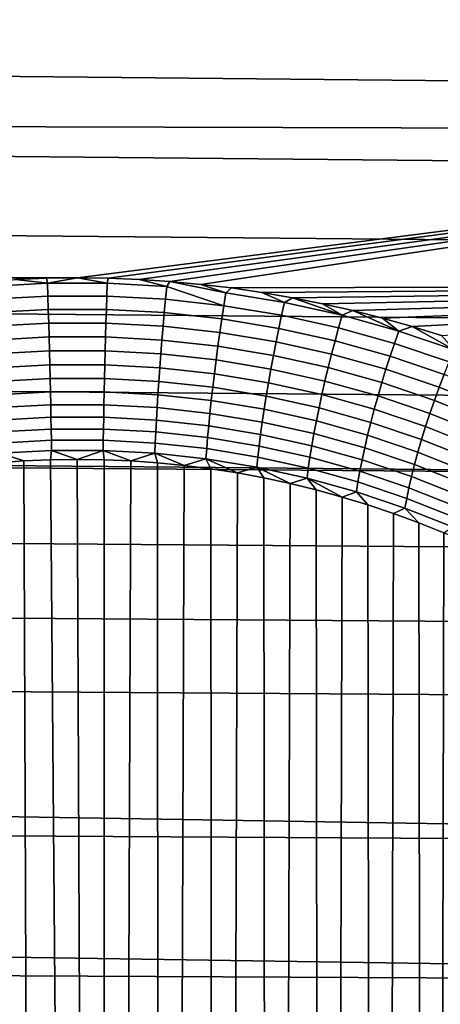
# Model space of a CAD drawing. Header units: metres. Extents: x -29 to 117, y -464 to 29.
# Tile 344 of 362: x 103.46 to 106.26, y -17.28 to -10.74. Entities that reach past the tile are written whole.
import ezdxf

# ---------------------------------------------------------------- set-up
doc = ezdxf.new("R2010")
doc.units = ezdxf.units.M
doc.layers.add('solid_24_501_056_XXX', color=7, linetype='CONTINUOUS')

msp = doc.modelspace()

# ---------------------------------------------------------------- linework, layer by layer
at = {"layer": 'solid_24_501_056_XXX'}
for points in [[(111.516243, -11.473203, 77.820412), (111.626335, -10.419543, 78.263245), (61.16312, -10.265095, 78.323982), (61.08823, -11.331775, 77.882782)], [(69.855392, -10.237377, 25.67272), (114.849747, -10.694057, 25.854811), (114.926888, -11.228903, 26.07992), (69.743683, -10.783626, 25.891609)], [(69.743683, -10.783626, 25.891609), (114.926888, -11.228903, 26.07992), (115.001358, -11.758097, 26.315548), (69.630592, -11.325466, 26.121948)], [(61.08823, -11.331775, 77.882782), (61.023121, -12.378829, 77.398727), (103.845078, -12.455297, 77.36132), (111.516243, -11.473203, 77.820412)], [(69.630592, -11.325466, 26.121948), (115.001358, -11.758097, 26.315548), (115.073029, -12.281408, 26.561523), (69.516281, -11.862632, 26.363642)], [(111.516243, -11.473203, 77.820412), (103.845078, -12.455297, 77.36132), (104.050819, -12.457987, 77.359993)], [(111.516243, -11.473203, 77.820412), (104.050819, -12.457987, 77.359993), (104.256088, -12.466058, 77.356033)], [(111.516243, -11.473203, 77.820412), (104.256088, -12.466058, 77.356033), (104.461052, -12.479529, 77.349403)], [(111.516243, -11.473203, 77.820412), (104.461052, -12.479529, 77.349403), (104.665863, -12.49839, 77.340111)], [(111.516243, -11.473203, 77.820412), (104.665863, -12.49839, 77.340111), (104.870041, -12.522589, 77.328163), (111.419548, -12.504433, 77.337128)], [(69.516281, -11.862632, 26.363642), (115.073029, -12.281408, 26.561523), (115.142174, -12.798667, 26.817698), (69.400894, -12.394861, 26.616589)], [(61.023121, -12.378829, 77.398727), (60.967892, -13.404648, 76.87265), (103.434067, -12.46606, 77.356033), (103.639336, -12.457988, 77.359993)], [(61.023121, -12.378829, 77.398727), (103.639336, -12.457988, 77.359993), (103.845078, -12.455297, 77.36132)], [(69.400894, -12.394861, 26.616589), (115.142174, -12.798667, 26.817698), (115.208542, -13.309707, 27.083918), (69.284378, -12.921924, 26.880697)], [(103.250679, -12.511892, 77.334267), (103.646683, -12.490341, 77.344879), (103.434067, -12.46606, 77.356033)], [(103.258781, -12.597655, 77.300682), (103.649384, -12.576361, 77.311081), (103.646683, -12.490341, 77.344879), (103.250679, -12.511892, 77.334267)], [(103.646683, -12.490341, 77.344879), (103.639336, -12.457988, 77.359993), (103.434067, -12.46606, 77.356033)], [(103.646683, -12.490341, 77.344879), (103.845078, -12.455297, 77.36132), (103.639336, -12.457988, 77.359993)], [(103.646683, -12.490341, 77.344879), (104.043503, -12.490341, 77.344879), (103.845078, -12.455297, 77.36132)], [(103.649384, -12.576361, 77.311081), (104.040794, -12.576361, 77.311081), (104.043503, -12.490341, 77.344879), (103.646683, -12.490341, 77.344879)], [(104.043503, -12.490341, 77.344879), (104.050819, -12.457987, 77.359993), (103.845078, -12.455297, 77.36132)], [(104.040794, -12.576361, 77.311081), (104.431404, -12.597655, 77.300682), (104.439499, -12.511892, 77.334267), (104.043503, -12.490341, 77.344879)], [(104.043503, -12.490341, 77.344879), (104.439499, -12.511892, 77.334267), (104.256088, -12.466058, 77.356033), (104.050819, -12.457987, 77.359993)], [(104.439499, -12.511892, 77.334267), (104.461052, -12.479529, 77.349403), (104.256088, -12.466058, 77.356033)], [(104.819611, -12.640203, 77.27993), (104.833069, -12.554953, 77.313103), (104.461052, -12.479529, 77.349403), (104.439499, -12.511892, 77.334267)], [(104.833069, -12.554953, 77.313103), (104.665863, -12.49839, 77.340111), (104.461052, -12.479529, 77.349403)], [(104.833069, -12.554953, 77.313103), (104.870041, -12.522589, 77.328163), (104.665863, -12.49839, 77.340111)], [(104.431404, -12.597655, 77.300682), (104.819611, -12.640203, 77.27993), (104.439499, -12.511892, 77.334267)], [(104.819611, -12.640203, 77.27993), (105.203896, -12.70367, 77.248863), (105.222633, -12.619183, 77.281418), (104.833069, -12.554953, 77.313103)], [(104.833069, -12.554953, 77.313103), (105.222633, -12.619183, 77.281418), (105.073105, -12.552074, 77.313568), (104.870041, -12.522589, 77.328163)], [(111.419548, -12.504433, 77.337128), (104.870041, -12.522589, 77.328163), (105.073105, -12.552074, 77.313568)], [(111.419548, -12.504433, 77.337128), (105.073105, -12.552074, 77.313568), (105.275215, -12.586876, 77.29628)], [(105.222633, -12.619183, 77.281418), (105.275215, -12.586876, 77.29628), (105.073105, -12.552074, 77.313568)], [(111.419548, -12.504433, 77.337128), (105.275215, -12.586876, 77.29628), (105.476547, -12.62699, 77.276283)], [(111.419548, -12.504433, 77.337128), (105.476547, -12.62699, 77.276283), (105.67659, -12.672312, 77.253593)], [(111.419548, -12.504433, 77.337128), (105.67659, -12.672312, 77.253593), (105.874832, -12.722733, 77.228233)], [(111.419548, -12.504433, 77.337128), (105.874832, -12.722733, 77.228233), (106.071465, -12.778313, 77.200127)], [(111.419548, -12.504433, 77.337128), (106.071465, -12.778313, 77.200127), (106.266647, -12.839047, 77.169243)], [(103.266785, -12.686172, 77.275185), (103.652061, -12.665136, 77.28537), (103.649384, -12.576361, 77.311081), (103.258781, -12.597655, 77.300682)], [(103.652061, -12.665136, 77.28537), (104.038124, -12.665136, 77.28537), (104.040794, -12.576361, 77.311081), (103.649384, -12.576361, 77.311081)], [(104.038124, -12.665136, 77.28537), (104.423401, -12.686172, 77.275185), (104.431404, -12.597655, 77.300682), (104.040794, -12.576361, 77.311081)], [(104.423401, -12.686172, 77.275185), (104.806328, -12.7282, 77.254845), (104.819611, -12.640203, 77.27993), (104.431404, -12.597655, 77.300682)], [(105.203896, -12.70367, 77.248863), (105.582764, -12.787501, 77.207497), (105.606705, -12.704022, 77.239235), (105.222633, -12.619183, 77.281418)], [(105.222633, -12.619183, 77.281418), (105.606705, -12.704022, 77.239235), (105.275215, -12.586876, 77.29628)], [(105.606705, -12.704022, 77.239235), (105.476547, -12.62699, 77.276283), (105.275215, -12.586876, 77.29628)], [(105.606705, -12.704022, 77.239235), (105.67659, -12.672312, 77.253593), (105.476547, -12.62699, 77.276283)], [(103.27462, -12.776683, 77.257996), (103.654678, -12.755909, 77.267975), (103.652061, -12.665136, 77.28537), (103.266785, -12.686172, 77.275185)], [(103.654678, -12.755909, 77.267975), (104.035507, -12.755909, 77.267975), (104.038124, -12.665136, 77.28537), (103.652061, -12.665136, 77.28537)], [(104.035507, -12.755909, 77.267975), (104.415565, -12.776683, 77.257996), (104.423401, -12.686172, 77.275185), (104.038124, -12.665136, 77.28537)], [(104.415565, -12.776683, 77.257996), (104.79332, -12.818192, 77.238075), (104.806328, -12.7282, 77.254845), (104.423401, -12.686172, 77.275185)], [(104.806328, -12.7282, 77.254845), (105.185387, -12.790895, 77.224403), (105.203896, -12.70367, 77.248863), (104.819611, -12.640203, 77.27993)], [(105.606705, -12.704022, 77.239235), (105.983795, -12.808884, 77.186623), (105.67659, -12.672312, 77.253593)], [(105.983795, -12.808884, 77.186623), (105.874832, -12.722733, 77.228233), (105.67659, -12.672312, 77.253593)], [(103.282219, -12.868418, 77.249268), (103.657219, -12.847902, 77.259041), (103.654678, -12.755909, 77.267975), (103.27462, -12.776683, 77.257996)], [(103.657219, -12.847902, 77.259041), (104.032967, -12.847902, 77.259041), (104.035507, -12.755909, 77.267975), (103.654678, -12.755909, 77.267975)], [(104.032967, -12.847902, 77.259041), (104.407959, -12.868418, 77.249268), (104.415565, -12.776683, 77.257996), (104.035507, -12.755909, 77.267975)], [(104.79332, -12.818192, 77.238075), (105.167282, -12.880116, 77.208244), (105.185387, -12.790895, 77.224403), (104.806328, -12.7282, 77.254845)], [(105.185387, -12.790895, 77.224403), (105.559143, -12.873712, 77.183853), (105.582764, -12.787501, 77.207497), (105.203896, -12.70367, 77.248863)], [(105.582764, -12.787501, 77.207497), (105.954773, -12.89112, 77.155899), (105.983795, -12.808884, 77.186623), (105.606705, -12.704022, 77.239235)], [(105.983795, -12.808884, 77.186623), (106.071465, -12.778313, 77.200127), (105.874832, -12.722733, 77.228233)], [(104.407959, -12.868418, 77.249268), (104.780701, -12.90941, 77.229752), (104.79332, -12.818192, 77.238075), (104.415565, -12.776683, 77.257996)], [(104.780701, -12.90941, 77.229752), (105.149727, -12.970567, 77.200531), (105.167282, -12.880116, 77.208244), (104.79332, -12.818192, 77.238075)], [(105.167282, -12.880116, 77.208244), (105.536041, -12.961915, 77.16851), (105.559143, -12.873712, 77.183853), (105.185387, -12.790895, 77.224403)], [(105.559143, -12.873712, 77.183853), (105.926155, -12.97608, 77.133278), (105.954773, -12.89112, 77.155899), (105.582764, -12.787501, 77.207497)], [(105.954773, -12.89112, 77.155899), (106.318504, -13.013904, 77.094177), (106.352478, -12.933137, 77.123703), (105.983795, -12.808884, 77.186623)], [(105.983795, -12.808884, 77.186623), (106.352478, -12.933137, 77.123703), (106.071465, -12.778313, 77.200127)], [(106.352478, -12.933137, 77.123703), (106.266647, -12.839047, 77.169243), (106.071465, -12.778313, 77.200127)], [(103.289528, -12.96059, 77.249069), (103.65966, -12.940331, 77.258644), (103.657219, -12.847902, 77.259041), (103.282219, -12.868418, 77.249268)], [(103.65966, -12.940331, 77.258644), (104.030525, -12.940331, 77.258644), (104.032967, -12.847902, 77.259041), (103.657219, -12.847902, 77.259041)], [(104.030525, -12.940331, 77.258644), (104.400658, -12.96059, 77.249069), (104.407959, -12.868418, 77.249268), (104.032967, -12.847902, 77.259041)], [(104.400658, -12.96059, 77.249069), (104.768578, -13.001074, 77.229958), (104.780701, -12.90941, 77.229752), (104.407959, -12.868418, 77.249268)], [(105.149727, -12.970567, 77.200531), (105.513657, -13.051359, 77.161598), (105.536041, -12.961915, 77.16851), (105.167282, -12.880116, 77.208244)], [(105.536041, -12.961915, 77.16851), (105.898186, -13.063036, 77.118935), (105.926155, -12.97608, 77.133278), (105.559143, -12.873712, 77.183853)], [(105.926155, -12.97608, 77.133278), (106.285034, -13.097387, 77.072746), (106.318504, -13.013904, 77.094177), (105.954773, -12.89112, 77.155899)], [(69.284378, -12.921924, 26.880697), (115.208542, -13.309707, 27.083918), (115.271881, -13.814365, 27.360033), (69.179832, -13.38585, 27.124725)], [(103.296471, -13.052413, 77.257408), (103.66198, -13.032402, 77.266792), (103.65966, -12.940331, 77.258644), (103.289528, -12.96059, 77.249069)], [(103.66198, -13.032402, 77.266792), (104.028206, -13.032402, 77.266792), (104.030525, -12.940331, 77.258644), (103.65966, -12.940331, 77.258644)], [(104.028206, -13.032402, 77.266792), (104.393707, -13.052413, 77.257408), (104.400658, -12.96059, 77.249069), (104.030525, -12.940331, 77.258644)], [(104.393707, -13.052413, 77.257408), (104.757057, -13.0924, 77.238678), (104.768578, -13.001074, 77.229958), (104.400658, -12.96059, 77.249069)], [(104.768578, -13.001074, 77.229958), (105.132874, -13.061475, 77.201324), (105.149727, -12.970567, 77.200531), (104.780701, -12.90941, 77.229752)], [(104.757057, -13.0924, 77.238678), (105.116875, -13.152064, 77.210617), (105.132874, -13.061475, 77.201324), (104.768578, -13.001074, 77.229958)], [(105.132874, -13.061475, 77.201324), (105.492188, -13.141279, 77.16317), (105.513657, -13.051359, 77.161598), (105.149727, -12.970567, 77.200531)], [(105.513657, -13.051359, 77.161598), (105.871109, -13.151245, 77.112999), (105.898186, -13.063036, 77.118935), (105.536041, -12.961915, 77.16851)], [(105.898186, -13.063036, 77.118935), (106.25235, -13.182875, 77.059593), (106.285034, -13.097387, 77.072746), (105.926155, -12.97608, 77.133278)], [(103.302994, -13.1431, 77.274216), (103.664162, -13.123331, 77.283409), (103.66198, -13.032402, 77.266792), (103.296471, -13.052413, 77.257408)], [(103.664162, -13.123331, 77.283409), (104.026024, -13.123331, 77.283409), (104.028206, -13.032402, 77.266792), (103.66198, -13.032402, 77.266792)], [(104.026024, -13.123331, 77.283409), (104.387184, -13.143101, 77.274216), (104.393707, -13.052413, 77.257408), (104.028206, -13.032402, 77.266792)], [(104.387184, -13.143101, 77.274216), (104.746246, -13.182607, 77.255852), (104.757057, -13.0924, 77.238678), (104.393707, -13.052413, 77.257408)], [(105.116875, -13.152064, 77.210617), (105.471809, -13.230906, 77.17321), (105.492188, -13.141279, 77.16317), (105.132874, -13.061475, 77.201324)], [(105.492188, -13.141279, 77.16317), (105.845154, -13.239953, 77.115532), (105.871109, -13.151245, 77.112999), (105.513657, -13.051359, 77.161598)], [(105.871109, -13.151245, 77.112999), (106.220741, -13.269634, 77.054817), (106.25235, -13.182875, 77.059593), (105.898186, -13.063036, 77.118935)], [(103.309044, -13.231877, 77.299332), (103.666183, -13.212339, 77.308357), (103.664162, -13.123331, 77.283409), (103.302994, -13.1431, 77.274216)], [(103.666183, -13.212339, 77.308357), (104.024002, -13.212339, 77.308357), (104.026024, -13.123331, 77.283409), (103.664162, -13.123331, 77.283409)], [(104.024002, -13.212339, 77.308357), (104.381134, -13.231877, 77.299332), (104.387184, -13.143101, 77.274216), (104.026024, -13.123331, 77.283409)], [(104.381134, -13.231877, 77.299332), (104.736221, -13.270925, 77.281319), (104.746246, -13.182607, 77.255852), (104.387184, -13.143101, 77.274216)], [(104.746246, -13.182607, 77.255852), (105.101852, -13.24156, 77.228333), (105.116875, -13.152064, 77.210617), (104.757057, -13.0924, 77.238678)], [(105.101852, -13.24156, 77.228333), (105.452698, -13.319471, 77.191643), (105.471809, -13.230906, 77.17321), (105.116875, -13.152064, 77.210617)], [(105.471809, -13.230906, 77.17321), (105.820541, -13.328403, 77.126495), (105.845154, -13.239953, 77.115532), (105.492188, -13.141279, 77.16317)], [(105.845154, -13.239953, 77.115532), (106.190475, -13.356925, 77.058479), (106.220741, -13.269634, 77.054817), (105.871109, -13.151245, 77.112999)], [(106.25235, -13.182875, 77.059593), (106.597343, -13.32061, 76.990547), (106.63456, -13.236797, 77.00235), (106.285034, -13.097387, 77.072746)], [(103.314568, -13.317986, 77.332558), (103.66803, -13.298667, 77.341415), (103.666183, -13.212339, 77.308357), (103.309044, -13.231877, 77.299332)], [(103.66803, -13.298667, 77.341415), (104.022156, -13.298667, 77.341415), (104.024002, -13.212339, 77.308357), (103.666183, -13.212339, 77.308357)], [(104.022156, -13.298667, 77.341415), (104.37561, -13.317986, 77.332558), (104.381134, -13.231877, 77.299332), (104.024002, -13.212339, 77.308357)], [(104.736221, -13.270925, 77.281319), (105.087936, -13.329197, 77.254318), (105.101852, -13.24156, 77.228333), (104.746246, -13.182607, 77.255852)], [(106.220741, -13.269634, 77.054817), (106.561378, -13.405721, 76.987106), (106.597343, -13.32061, 76.990547), (106.25235, -13.182875, 77.059593)], [(104.37561, -13.317986, 77.332558), (104.727074, -13.356597, 77.314873), (104.736221, -13.270925, 77.281319), (104.381134, -13.231877, 77.299332)], [(104.727074, -13.356597, 77.314873), (105.075256, -13.414226, 77.288353), (105.087936, -13.329197, 77.254318), (104.736221, -13.270925, 77.281319)], [(105.087936, -13.329197, 77.254318), (105.435013, -13.406221, 77.218307), (105.452698, -13.319471, 77.191643), (105.101852, -13.24156, 77.228333)], [(105.452698, -13.319471, 77.191643), (105.797493, -13.415836, 77.145813), (105.820541, -13.328403, 77.126495), (105.471809, -13.230906, 77.17321)], [(105.820541, -13.328403, 77.126495), (106.161804, -13.443999, 77.070526), (106.190475, -13.356925, 77.058479), (105.845154, -13.239953, 77.115532)], [(106.190475, -13.356925, 77.058479), (106.526978, -13.491403, 76.992043), (106.561378, -13.405721, 76.987106), (106.220741, -13.269634, 77.054817)], [(103.319519, -13.400689, 77.373611), (103.669685, -13.381576, 77.382309), (103.66803, -13.298667, 77.341415), (103.314568, -13.317986, 77.332558)], [(103.669685, -13.381576, 77.382309), (104.0205, -13.381576, 77.382309), (104.022156, -13.298667, 77.341415), (103.66803, -13.298667, 77.341415)], [(104.0205, -13.381576, 77.382309), (104.370667, -13.400689, 77.373611), (104.37561, -13.317986, 77.332558), (104.022156, -13.298667, 77.341415)], [(104.370667, -13.400689, 77.373611), (104.718887, -13.438891, 77.356224), (104.727074, -13.356597, 77.314873), (104.37561, -13.317986, 77.332558)], [(105.075256, -13.414226, 77.288353), (105.418915, -13.490412, 77.252975), (105.435013, -13.406221, 77.218307), (105.087936, -13.329197, 77.254318)], [(105.435013, -13.406221, 77.218307), (105.776192, -13.501508, 77.173302), (105.797493, -13.415836, 77.145813), (105.452698, -13.319471, 77.191643)], [(105.797493, -13.415836, 77.145813), (106.134979, -13.530114, 77.090874), (106.161804, -13.443999, 77.070526), (105.820541, -13.328403, 77.126495)], [(69.166687, -13.443591, 27.155872), (69.179832, -13.38585, 27.124725), (115.271881, -13.814365, 27.360033)], [(103.323853, -13.47928, 77.422127), (103.671135, -13.460356, 77.430687), (103.669685, -13.381576, 77.382309), (103.319519, -13.400689, 77.373611)], [(103.671135, -13.460356, 77.430687), (104.019051, -13.460356, 77.430687), (104.0205, -13.381576, 77.382309), (103.669685, -13.381576, 77.382309)], [(104.019051, -13.460356, 77.430687), (104.366333, -13.47928, 77.422127), (104.370667, -13.400689, 77.373611), (104.0205, -13.381576, 77.382309)], [(104.366333, -13.47928, 77.422127), (104.711723, -13.517106, 77.405014), (104.718887, -13.438891, 77.356224), (104.370667, -13.400689, 77.373611)], [(104.718887, -13.438891, 77.356224), (105.063919, -13.495919, 77.330139), (105.075256, -13.414226, 77.288353), (104.727074, -13.356597, 77.314873)], [(105.063919, -13.495919, 77.330139), (105.404541, -13.571325, 77.295341), (105.418915, -13.490412, 77.252975), (105.075256, -13.414226, 77.288353)], [(105.418915, -13.490412, 77.252975), (105.756821, -13.584683, 77.20874), (105.776192, -13.501508, 77.173302), (105.435013, -13.406221, 77.218307)], [(105.776192, -13.501508, 77.173302), (106.110222, -13.614532, 77.119331), (106.134979, -13.530114, 77.090874), (105.797493, -13.415836, 77.145813)], [(106.161804, -13.443999, 77.070526), (106.494438, -13.576923, 77.005325), (106.526978, -13.491403, 76.992043), (106.190475, -13.356925, 77.058479)], [(69.166687, -13.443591, 27.155872), (115.271881, -13.814365, 27.360033), (115.332092, -14.312449, 27.645866), (69.047974, -13.9596, 27.441992)], [(103.32753, -13.553086, 77.477699), (103.672363, -13.534334, 77.486137), (103.671135, -13.460356, 77.430687), (103.323853, -13.47928, 77.422127)], [(103.672363, -13.534334, 77.486137), (104.017815, -13.534334, 77.486137), (104.019051, -13.460356, 77.430687), (103.671135, -13.460356, 77.430687)], [(104.017815, -13.534334, 77.486137), (104.362656, -13.553086, 77.477699), (104.366333, -13.47928, 77.422127), (104.019051, -13.460356, 77.430687)], [(104.362656, -13.553086, 77.477699), (104.70565, -13.59057, 77.460823), (104.711723, -13.517106, 77.405014), (104.366333, -13.47928, 77.422127)], [(104.711723, -13.517106, 77.405014), (105.054008, -13.573579, 77.379333), (105.063919, -13.495919, 77.330139), (104.718887, -13.438891, 77.356224)], [(106.134979, -13.530114, 77.090874), (106.464035, -13.661551, 77.02684), (106.494438, -13.576923, 77.005325), (106.161804, -13.443999, 77.070526)], [(103.330521, -13.621477, 77.539848), (103.67337, -13.602879, 77.54818), (103.672363, -13.534334, 77.486137), (103.32753, -13.553086, 77.477699)], [(103.67337, -13.602879, 77.54818), (104.016815, -13.602879, 77.54818), (104.017815, -13.534334, 77.486137), (103.672363, -13.534334, 77.486137)], [(104.016815, -13.602879, 77.54818), (104.359657, -13.621477, 77.539848), (104.362656, -13.553086, 77.477699), (104.017815, -13.534334, 77.486137)], [(104.70565, -13.59057, 77.460823), (105.045631, -13.646542, 77.435501), (105.054008, -13.573579, 77.379333), (104.711723, -13.517106, 77.405014)], [(105.054008, -13.573579, 77.379333), (105.392006, -13.648268, 77.345062), (105.404541, -13.571325, 77.295341), (105.063919, -13.495919, 77.330139)], [(105.404541, -13.571325, 77.295341), (105.739555, -13.664654, 77.251823), (105.756821, -13.584683, 77.20874), (105.418915, -13.490412, 77.252975)], [(105.756821, -13.584683, 77.20874), (106.087761, -13.696532, 77.15567), (106.110222, -13.614532, 77.119331), (105.776192, -13.501508, 77.173302)], [(106.110222, -13.614532, 77.119331), (106.436028, -13.744562, 77.056396), (106.464035, -13.661551, 77.02684), (106.134979, -13.530114, 77.090874)], [(103.67337, -13.602879, 77.54818), (103.330521, -13.621477, 77.539848), (103.489105, -13.672137, 77.611717), (103.667076, -13.664611, 77.615082)], [(103.67337, -13.602879, 77.54818), (103.667076, -13.664611, 77.615082), (103.84507, -13.662103, 77.616203)], [(103.67337, -13.602879, 77.54818), (103.84507, -13.662103, 77.616203), (104.016815, -13.602879, 77.54818)], [(104.016815, -13.602879, 77.54818), (103.84507, -13.662103, 77.616203), (104.023064, -13.66461, 77.615082)], [(104.016815, -13.602879, 77.54818), (104.023064, -13.66461, 77.615082), (104.201035, -13.672135, 77.611717)], [(104.016815, -13.602879, 77.54818), (104.201035, -13.672135, 77.611717), (104.359657, -13.621477, 77.539848)], [(104.359657, -13.621477, 77.539848), (104.700722, -13.658657, 77.523186), (104.70565, -13.59057, 77.460823), (104.362656, -13.553086, 77.477699)], [(104.700722, -13.658657, 77.523186), (105.038834, -13.714183, 77.498169), (105.045631, -13.646542, 77.435501), (104.70565, -13.59057, 77.460823)], [(105.045631, -13.646542, 77.435501), (105.381424, -13.720583, 77.401695), (105.392006, -13.648268, 77.345062), (105.054008, -13.573579, 77.379333)], [(105.392006, -13.648268, 77.345062), (105.724533, -13.740733, 77.30217), (105.739555, -13.664654, 77.251823), (105.404541, -13.571325, 77.295341)], [(105.739555, -13.664654, 77.251823), (106.067772, -13.775414, 77.19957), (106.087761, -13.696532, 77.15567), (105.756821, -13.584683, 77.20874)], [(106.087761, -13.696532, 77.15567), (106.410652, -13.825248, 77.09375), (106.436028, -13.744562, 77.056396), (106.110222, -13.614532, 77.119331)], [(103.330521, -13.621477, 77.539848), (103.311363, -13.6847, 77.606133), (103.489105, -13.672137, 77.611717)], [(103.489105, -13.672137, 77.611717), (103.311363, -13.6847, 77.606133), (103.660316, -57.759457, 130.164948)], [(103.489105, -13.672137, 77.611717), (103.660316, -57.759457, 130.164948), (104.029869, -57.759457, 130.164948), (103.667076, -13.664611, 77.615082)], [(103.84507, -13.662103, 77.616203), (103.667076, -13.664611, 77.615082), (104.029869, -57.759457, 130.164948)], [(104.023064, -13.66461, 77.615082), (103.84507, -13.662103, 77.616203), (104.029869, -57.759457, 130.164948)], [(104.201035, -13.672135, 77.611717), (104.023064, -13.66461, 77.615082), (104.029869, -57.759457, 130.164948)], [(104.378784, -13.684697, 77.606133), (104.201035, -13.672135, 77.611717), (104.029869, -57.759457, 130.164948), (104.39872, -57.776882, 130.15033)], [(104.359657, -13.621477, 77.539848), (104.201035, -13.672135, 77.611717), (104.378784, -13.684697, 77.606133)], [(104.359657, -13.621477, 77.539848), (104.378784, -13.684697, 77.606133), (104.556114, -13.702279, 77.598312)], [(104.359657, -13.621477, 77.539848), (104.556114, -13.702279, 77.598312), (104.700722, -13.658657, 77.523186)], [(104.700722, -13.658657, 77.523186), (104.556114, -13.702279, 77.598312), (104.733002, -13.724856, 77.588211)], [(104.700722, -13.658657, 77.523186), (104.733002, -13.724856, 77.588211), (104.909386, -13.752409, 77.575806)], [(104.700722, -13.658657, 77.523186), (104.909386, -13.752409, 77.575806), (105.038834, -13.714183, 77.498169)], [(105.038834, -13.714183, 77.498169), (105.372879, -13.787652, 77.46476), (105.381424, -13.720583, 77.401695), (105.045631, -13.646542, 77.435501)], [(105.381424, -13.720583, 77.401695), (105.711884, -13.812272, 77.359367), (105.724533, -13.740733, 77.30217), (105.392006, -13.648268, 77.345062)], [(105.724533, -13.740733, 77.30217), (106.05043, -13.850502, 77.250664), (106.067772, -13.775414, 77.19957), (105.739555, -13.664654, 77.251823)], [(103.134026, -13.702284, 77.598305), (103.291458, -57.776882, 130.15033), (103.660316, -57.759457, 130.164948), (103.311363, -13.6847, 77.606133)], [(104.556114, -13.702279, 77.598312), (104.378784, -13.684697, 77.606133), (104.39872, -57.776882, 130.15033)], [(104.733002, -13.724856, 77.588211), (104.556114, -13.702279, 77.598312), (104.39872, -57.776882, 130.15033), (104.765472, -57.811672, 130.12114)], [(104.909386, -13.752409, 77.575806), (104.733002, -13.724856, 77.588211), (104.765472, -57.811672, 130.12114)], [(105.038834, -13.714183, 77.498169), (104.909386, -13.752409, 77.575806), (105.085037, -13.784969, 77.561134)], [(105.038834, -13.714183, 77.498169), (105.085037, -13.784969, 77.561134), (105.259811, -13.822505, 77.544182)], [(105.038834, -13.714183, 77.498169), (105.259811, -13.822505, 77.544182), (105.372879, -13.787652, 77.46476)], [(105.372879, -13.787652, 77.46476), (105.701729, -13.878659, 77.42292), (105.711884, -13.812272, 77.359367), (105.381424, -13.720583, 77.401695)], [(105.711884, -13.812272, 77.359367), (106.035889, -13.921155, 77.308502), (106.05043, -13.850502, 77.250664), (105.724533, -13.740733, 77.30217)], [(106.067772, -13.775414, 77.19957), (106.38813, -13.902918, 77.13858), (106.410652, -13.825248, 77.09375), (106.087761, -13.696532, 77.15567)], [(105.085037, -13.784969, 77.561134), (104.909386, -13.752409, 77.575806), (104.765472, -57.811672, 130.12114), (105.128723, -57.863693, 130.077484)], [(105.259811, -13.822505, 77.544182), (105.085037, -13.784969, 77.561134), (105.128723, -57.863693, 130.077484)], [(105.372879, -13.787652, 77.46476), (105.259811, -13.822505, 77.544182), (105.433632, -13.864957, 77.524864)], [(105.372879, -13.787652, 77.46476), (105.433632, -13.864957, 77.524864), (105.6064, -13.912284, 77.50312)], [(105.372879, -13.787652, 77.46476), (105.6064, -13.912284, 77.50312), (105.701729, -13.878659, 77.42292)], [(106.05043, -13.850502, 77.250664), (106.36866, -13.976908, 77.190491), (106.38813, -13.902918, 77.13858), (106.067772, -13.775414, 77.19957)], [(105.433632, -13.864957, 77.524864), (105.259811, -13.822505, 77.544182), (105.128723, -57.863693, 130.077484), (105.487106, -57.932743, 130.019547)], [(105.6064, -13.912284, 77.50312), (105.433632, -13.864957, 77.524864), (105.487106, -57.932743, 130.019547)], [(105.701729, -13.878659, 77.42292), (106.024261, -13.986768, 77.372604), (106.035889, -13.921155, 77.308502), (105.711884, -13.812272, 77.359367)], [(106.035889, -13.921155, 77.308502), (106.352394, -14.046586, 77.249054), (106.36866, -13.976908, 77.190491), (106.05043, -13.850502, 77.250664)], [(105.777916, -13.964544, 77.47905), (105.6064, -13.912284, 77.50312), (105.487106, -57.932743, 130.019547), (105.839256, -58.018562, 129.94754)], [(105.701729, -13.878659, 77.42292), (105.6064, -13.912284, 77.50312), (105.777916, -13.964544, 77.47905)], [(106.024261, -13.986768, 77.372604), (105.701729, -13.878659, 77.42292), (105.777916, -13.964544, 77.47905), (105.948013, -14.021663, 77.452606)], [(106.024261, -13.986768, 77.372604), (106.339485, -14.111356, 77.313766), (106.352394, -14.046586, 77.249054), (106.035889, -13.921155, 77.308502)], [(69.047974, -13.9596, 27.441992), (115.332092, -14.312449, 27.645866), (115.389374, -14.803751, 27.941235), (68.928398, -14.469694, 27.738928)], [(105.948013, -14.021663, 77.452606), (105.777916, -13.964544, 77.47905), (105.839256, -58.018562, 129.94754)], [(106.024261, -13.986768, 77.372604), (105.948013, -14.021663, 77.452606), (106.116547, -14.08352, 77.423676)], [(106.339485, -14.111356, 77.313766), (106.024261, -13.986768, 77.372604), (106.116547, -14.08352, 77.423676), (106.283363, -14.150036, 77.392189)], [(106.116547, -14.08352, 77.423676), (105.948013, -14.021663, 77.452606), (105.839256, -58.018562, 129.94754), (106.183838, -58.120827, 129.861725)], [(106.283363, -14.150036, 77.392189), (106.116547, -14.08352, 77.423676), (106.183838, -58.120827, 129.861725)], [(106.448303, -14.221302, 77.358307), (106.283363, -14.150036, 77.392189), (106.183838, -58.120827, 129.861725), (106.519554, -58.239143, 129.762451)], [(68.928398, -14.469694, 27.738928), (115.389374, -14.803751, 27.941235), (115.443558, -15.288179, 28.246008), (68.807899, -14.973653, 28.04657)], [(68.807899, -14.973653, 28.04657), (115.443558, -15.288179, 28.246008), (115.541985, -16.235966, 28.883238), (68.686432, -15.471258, 28.364798)], [(68.564156, -15.962255, 28.693464), (68.686432, -15.471258, 28.364798), (115.541985, -16.235966, 28.883238)], [(68.564156, -15.962255, 28.693464), (115.541985, -16.235966, 28.883238), (115.627312, -17.15449, 29.556168), (68.441238, -16.446394, 29.032417)], [(68.317619, -16.92347, 29.381521), (68.441238, -16.446394, 29.032417), (115.627312, -17.15449, 29.556168)], [(68.317619, -16.92347, 29.381521), (115.627312, -17.15449, 29.556168), (115.698807, -18.043081, 30.263849), (68.193253, -17.393272, 29.740641)]]:
    msp.add_3dface(points, dxfattribs=at)

doc.saveas('drawing.dxf')
